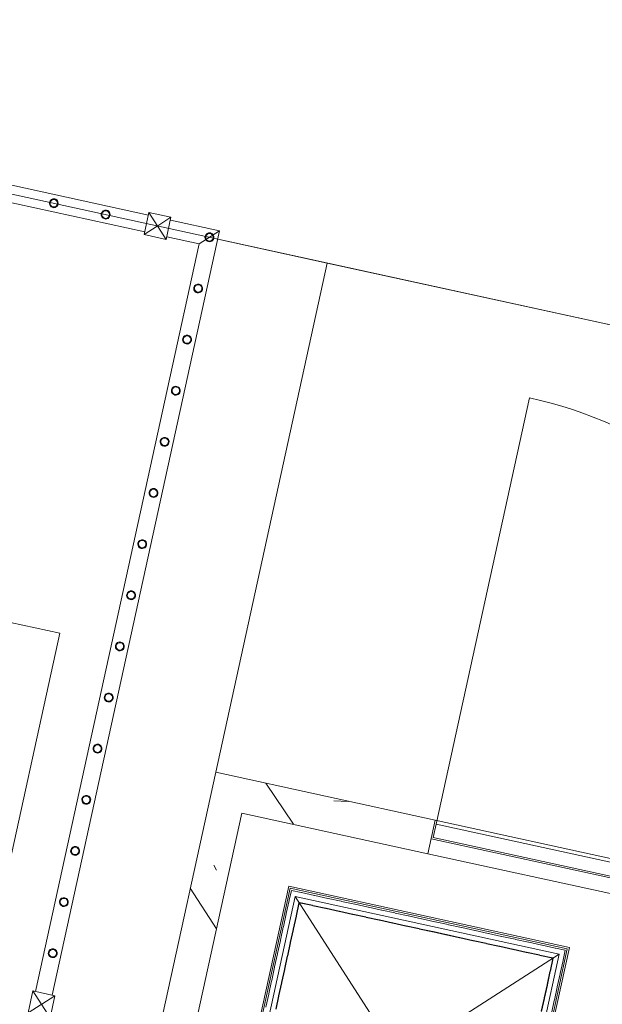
# Model space of a CAD drawing. Header units: metres. Extents: x 233012 to 233264, y 553571 to 554014.
# Tile 312 of 313: x 233254.78 to 233256.49, y 553972.3 to 553975.18. Entities that reach past the tile are written whole.
import ezdxf

# ---------------------------------------------------------------- set-up
doc = ezdxf.new("R2010")
doc.units = ezdxf.units.M
doc.layers.get('0').update_dxf_attribs({"lineweight": 5})
for name, color, linetype, lineweight in [('A-FLORHRM', 252, 'Continuous', 5), ('A-NA23_vloer', 252, 'Continuous', 0), ('A-NL$1B_3D-modellen_algemeen', 252, 'Continuous', 5), ('A-NL$1B_3D-modellen_algemeen-drsn', 252, 'Continuous', 5), ('A-NL23_vloeraanzicht', 252, 'Continuous', 5), ('A-NL34_balustrades', 252, 'Continuous', 5), ('A-NL90_terrein', 252, 'Continuous', 5)]:
    doc.layers.add(name, color=color, linetype=linetype, lineweight=lineweight)

# ---------------------------------------------------------------- blocks, each defined once
blk = doc.blocks.new('NLRS_90_SI_LB_troittoirband 13-15_Struyk Verwo_mie - trottoirband_Struyk Verwo-871937-01_Situatie')
at = {"layer": 'A-NL90_terrein'}
for p, q in [((279.6075394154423, -64.83616016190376), (278.4098791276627, -64.57408033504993)), ((278.3726902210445, -70.47921120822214), (279.6075394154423, -64.83616016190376))]:
    blk.add_line(p, q, dxfattribs=at)
blk = doc.blocks.new('NLRS_61_GM_UN_inkoopstation BSK260_26_Alfen_mie - gen-1294728-01_Situatie')
at = {"layer": 'A-NL$1B_3D-modellen_algemeen-drsn'}
h = blk.add_hatch(dxfattribs=at)
h.set_pattern_fill('FP_2', color=256, style=0, pattern_type=2)
h.set_pattern_definition([(315, (29.322, 302.095), (1.767766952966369, 1.767766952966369), []), (320, (29.322, 302.095), (-0.1569110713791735, -1.792506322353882), [0.1875, -2.062]), (265, (29.322, 302.095), (1.880388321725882, 0.3468833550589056), [0.15, -1.65]), (10.451, (29.309, 301.946), (1.723946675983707, -1.446278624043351), [0.15935, -1.753]), (316.184, (29.822, 302.095), (-0.4137593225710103, -2.668547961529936), [0.28125, -3.094]), (6.636000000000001, (29.788, 301.873), (2.43529291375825, -2.336226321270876), [0.23903, -2.629]), (261.184, (29.822, 302.095), (2.435618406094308, -2.336896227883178), [0.225, -2.475]), (291, (29.697, 301.845), (-1.006261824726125, -1.491689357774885), [0.1875, -2.062]), (236, (29.697, 301.845), (1.812797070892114, -0.6082393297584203), [0.15, -1.65]), (341.451, (29.614, 301.721), (0.8066279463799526, -2.10072971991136), [0.15935, -1.753]), (307.5, (29.322, 302.095), (0.8322346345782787, -0.03039963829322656), [0.01676, -1.613, 0.01676, -1.658, -1.656]), (307.5, (29.322, 302.095), (0.8322346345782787, -0.03039963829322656), [-3.305, 0.01676, -1.639]), (277.5, (29.322, 302.095), (0.9860292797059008, -0.6576738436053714), [0.01676, -0.93824, 0.01676, -1.576, -0.63125]), (277.5, (29.322, 302.095), (0.9860292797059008, -0.6576738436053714), [-2.547, 0.01676, -0.61449]), (237.5, (29.322, 302.653), (-0.05646777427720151, -1.334682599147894), [0.01676, -0.60824, 0.01676, -1.933, -2.588]), (237.5, (29.322, 302.653), (-0.05646777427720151, -1.334682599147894), [-2.575, 0.01676, -2.571]), (227.5, (29.322, 302.903), (0.2498938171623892, -1.457627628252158), [0.01676, -0.7957399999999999, 0.01676, -1.278, -1.837]), (227.5, (29.322, 302.903), (0.2498938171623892, -1.457627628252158), [-2.106999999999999, 0.01676, -1.821])])
h.paths.add_polyline_path([(-1.279999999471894, 1.035000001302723), (-1.179999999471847, 1.035000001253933), (-1.179999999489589, 1.200000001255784), (1.220000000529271, 1.200000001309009), (1.220000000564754, -1.199999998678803), (0.6630000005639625, -1.199999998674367), (0.6630000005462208, -1.299999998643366), (1.320000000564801, -1.299999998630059), (1.320000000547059, 1.300000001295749), (-1.279999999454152, 1.300000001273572)])
h.paths.add_polyline_path([(-1.279999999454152, -1.299999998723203), (-0.6229999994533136, -1.299999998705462), (-0.6229999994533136, -1.199999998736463), (-1.179999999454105, -1.199999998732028), (-1.179999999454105, -0.03499999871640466), (-1.279999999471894, -0.03499999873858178)])
at = {"layer": 'A-NL$1B_3D-modellen_algemeen'}
for p, q in [((0.200000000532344, -1.019999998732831), (0.2000000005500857, -0.1799999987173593)), ((0.2050000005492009, -0.1849999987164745), (0.2050000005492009, -1.01499999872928)), ((1.035000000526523, -1.014999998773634), (1.035000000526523, -0.1849999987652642)), ((1.04000000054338, -0.1799999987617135), (1.04000000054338, -1.019999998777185)), ((0.2250000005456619, -0.204999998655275), (1.015000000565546, -0.9949999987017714)), ((0.2250000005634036, -0.9949999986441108), (1.015000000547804, -0.2049999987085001)), ((0.2250000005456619, -0.204999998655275), (0.2250000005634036, -0.9949999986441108)), ((1.015000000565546, -0.9949999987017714), (1.015000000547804, -0.2049999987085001)), ((0.9995000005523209, -0.660499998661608), (0.9995000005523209, -0.6994999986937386)), ((1.000500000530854, -0.6994999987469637), (1.000500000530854, -0.6604999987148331)), ((1.03000000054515, -0.6604999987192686), (1.030000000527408, -0.6994999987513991)), ((0.9995000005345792, -0.7004999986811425), (0.9995000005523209, -0.7394999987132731)), ((1.000500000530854, -0.7394999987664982), (1.000500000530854, -0.7004999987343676)), ((1.030000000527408, -0.7004999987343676), (1.03000000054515, -0.7394999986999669)), ((0.9995000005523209, -0.740499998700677), (0.9995000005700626, -0.7794999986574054)), ((1.000500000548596, -0.7794999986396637), (1.000500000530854, -0.740499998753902)), ((1.03000000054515, -0.740499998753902), (1.030000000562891, -0.7794999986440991)), ((0.9995000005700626, -0.7804999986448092), (0.9995000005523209, -0.8194999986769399)), ((1.000500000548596, -0.8194999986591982), (1.000500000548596, -0.7804999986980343)), ((1.030000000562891, -0.7804999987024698), (1.03000000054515, -0.8194999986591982)), ((0.2100000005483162, -0.8594999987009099), (0.2100000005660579, -0.8204999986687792)), ((0.2395000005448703, -0.8204999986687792), (0.2395000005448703, -0.8594999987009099)), ((0.240500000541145, -0.8594999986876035), (0.240500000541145, -0.820499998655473)), ((0.9995000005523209, -0.8204999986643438), (0.9995000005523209, -0.859499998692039)), ((1.000500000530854, -0.8594999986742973), (1.000500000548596, -0.8204999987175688)), ((1.03000000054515, -0.8204999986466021), (1.030000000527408, -0.8594999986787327)), ((0.2100000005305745, -0.8994999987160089), (0.2100000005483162, -0.8604999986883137)), ((0.2395000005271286, -0.8604999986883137), (0.2395000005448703, -0.8994999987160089)), ((0.2405000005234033, -0.8994999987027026), (0.240500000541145, -0.860499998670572)), ((0.9995000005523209, -0.8604999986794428), (0.9995000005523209, -0.8994999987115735)), ((1.000500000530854, -0.8994999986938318), (1.000500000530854, -0.8604999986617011)), ((1.03000000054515, -0.8604999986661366), (1.03000000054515, -0.8994999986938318)), ((0.2100000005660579, -0.9394999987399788), (0.2100000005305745, -0.9004999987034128)), ((0.2395000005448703, -0.9004999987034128), (0.2395000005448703, -0.9394999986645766)), ((0.240500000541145, -0.9394999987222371), (0.240500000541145, -0.9004999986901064)), ((0.9995000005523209, -0.9004999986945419), (0.9995000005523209, -0.939499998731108)), ((1.000500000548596, -0.9394999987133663), (1.000500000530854, -0.9004999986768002)), ((1.03000000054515, -0.9004999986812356), (1.03000000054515, -0.9394999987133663)), ((0.2100000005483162, -0.9794999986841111), (0.2100000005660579, -0.9404999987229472)), ((0.2395000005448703, -0.9404999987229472), (0.2395000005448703, -0.9794999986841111)), ((0.240500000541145, -0.9794999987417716), (0.240500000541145, -0.940499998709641)), ((0.9995000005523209, -0.9404999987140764), (0.9995000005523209, -0.9794999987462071)), ((1.000500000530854, -0.9794999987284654), (1.000500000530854, -0.9404999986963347)), ((1.03000000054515, -0.9404999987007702), (1.030000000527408, -0.9794999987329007)), ((0.2100000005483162, -1.00999999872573), (0.2100000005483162, -0.9804999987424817)), ((0.2250000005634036, -0.9949999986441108), (1.015000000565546, -0.9949999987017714)), ((0.2795000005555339, -0.9794999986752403), (0.240500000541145, -0.9794999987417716)), ((0.240500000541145, -0.98049999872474), (0.2795000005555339, -0.9804999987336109)), ((0.3195000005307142, -0.9794999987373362), (0.2805000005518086, -0.9794999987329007)), ((0.2805000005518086, -0.9804999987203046), (0.3195000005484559, -0.98049999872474)), ((0.3595000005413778, -0.9794999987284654), (0.3205000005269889, -0.9794999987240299)), ((0.3205000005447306, -0.9804999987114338), (0.3595000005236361, -0.9804999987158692)), ((0.3995000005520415, -0.9794999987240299), (0.3605000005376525, -0.979499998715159)), ((0.3605000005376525, -0.9804999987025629), (0.3995000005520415, -0.9804999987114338)), ((0.4395000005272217, -0.979499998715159), (0.4005000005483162, -0.9794999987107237)), ((0.4005000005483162, -0.9804999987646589), (0.4395000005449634, -0.9804999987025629)), ((0.4795000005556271, -0.9794999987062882), (0.4405000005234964, -0.9794999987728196)), ((0.4405000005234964, -0.980499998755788), (0.4795000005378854, -0.9804999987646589)), ((0.5195000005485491, -0.9794999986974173), (0.4805000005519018, -0.9794999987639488)), ((0.4805000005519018, -0.9804999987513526), (0.5195000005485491, -0.980499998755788)), ((0.5595000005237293, -0.9794999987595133), (0.5205000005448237, -0.9794999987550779)), ((0.5205000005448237, -0.9804999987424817), (0.5595000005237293, -0.9804999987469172)), ((0.5995000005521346, -0.9794999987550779), (0.560500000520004, -0.9794999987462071)), ((0.560500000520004, -0.9804999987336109), (0.5995000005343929, -0.9804999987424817)), ((0.6395000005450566, -0.9794999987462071), (0.6005000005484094, -0.9794999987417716)), ((0.6005000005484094, -0.9804999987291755), (0.6395000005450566, -0.9804999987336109)), ((0.6795000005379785, -0.9794999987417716), (0.6405000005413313, -0.9794999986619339)), ((0.640500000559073, -0.9804999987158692), (0.6795000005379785, -0.98049999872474)), ((0.7195000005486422, -0.9794999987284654), (0.6805000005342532, -0.9794999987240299)), ((0.6805000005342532, -0.9804999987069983), (0.7195000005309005, -0.980499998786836)), ((0.7595000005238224, -0.9794999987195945), (0.7205000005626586, -0.979499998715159)), ((0.7205000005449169, -0.9804999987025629), (0.7595000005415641, -0.9804999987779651)), ((0.7995000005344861, -0.9794999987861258), (0.7605000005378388, -0.9794999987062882)), ((0.7605000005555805, -0.9804999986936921), (0.7995000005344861, -0.9804999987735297)), ((0.8395000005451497, -0.9794999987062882), (0.8005000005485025, -0.9794999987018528)), ((0.8005000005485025, -0.9804999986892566), (0.8395000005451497, -0.9804999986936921)), ((0.8795000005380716, -0.9794999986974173), (0.8405000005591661, -0.979499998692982)), ((0.8405000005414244, -0.9804999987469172), (0.8795000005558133, -0.9804999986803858)), ((0.9195000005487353, -0.9794999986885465), (0.8805000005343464, -0.9794999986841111)), ((0.8805000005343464, -0.9804999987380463), (0.9195000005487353, -0.9804999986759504)), ((0.9595000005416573, -0.9794999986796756), (0.92050000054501, -0.9794999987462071)), ((0.92050000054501, -0.9804999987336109), (0.9595000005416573, -0.9804999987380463)), ((0.9995000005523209, -0.9794999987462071), (0.9605000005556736, -0.9794999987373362)), ((0.9605000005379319, -0.98049999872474), (0.9995000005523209, -0.9804999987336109)), ((1.03000000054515, -0.9804999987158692), (1.03000000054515, -1.009999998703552)), ((1.04000000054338, -1.019999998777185), (0.200000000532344, -1.019999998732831)), ((0.2050000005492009, -1.01499999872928), (1.035000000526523, -1.014999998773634)), ((0.2395000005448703, -1.00999999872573), (0.2100000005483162, -1.00999999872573)), ((0.2795000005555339, -1.009999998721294), (0.2405000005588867, -1.009999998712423)), ((0.3195000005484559, -1.009999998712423), (0.2805000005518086, -1.009999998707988)), ((0.3595000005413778, -1.009999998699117), (0.3205000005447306, -1.009999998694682)), ((0.3995000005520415, -1.009999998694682), (0.3605000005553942, -1.009999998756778)), ((0.4395000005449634, -1.009999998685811), (0.4005000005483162, -1.009999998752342)), ((0.4795000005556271, -1.009999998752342), (0.4405000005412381, -1.009999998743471)), ((0.5195000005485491, -1.009999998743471), (0.4805000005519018, -1.009999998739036)), ((0.559500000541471, -1.0099999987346), (0.5205000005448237, -1.009999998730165)), ((0.5995000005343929, -1.00999999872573), (0.5605000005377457, -1.009999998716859)), ((0.6395000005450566, -1.009999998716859), (0.6005000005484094, -1.00999999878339)), ((0.6795000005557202, -1.009999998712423), (0.640500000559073, -1.009999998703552)), ((0.7195000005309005, -1.009999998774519), (0.6805000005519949, -1.009999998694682)), ((0.7595000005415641, -1.009999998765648), (0.7205000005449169, -1.009999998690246)), ((0.7995000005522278, -1.009999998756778), (0.7605000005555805, -1.00999999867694)), ((0.8395000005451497, -1.00999999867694), (0.8005000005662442, -1.009999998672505)), ((0.8795000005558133, -1.009999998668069), (0.8405000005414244, -1.0099999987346)), ((0.919500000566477, -1.009999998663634), (0.8805000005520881, -1.00999999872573)), ((0.9595000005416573, -1.00999999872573), (0.92050000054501, -1.009999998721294)), ((0.9995000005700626, -1.009999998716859), (0.9605000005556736, -1.009999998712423)), ((1.03000000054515, -1.009999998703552), (1.000500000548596, -1.009999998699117)), ((-0.6229999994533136, -1.199999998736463), (0.6630000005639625, -1.199999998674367)), ((0.6630000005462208, -1.244999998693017), (-0.6229999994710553, -1.244999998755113)), ((0.6580000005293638, -1.289999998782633), (0.6580000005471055, -2.56599999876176)), ((0.6630000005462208, -1.299999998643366), (-0.6229999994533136, -1.299999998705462))]:
    blk.add_line(p, q, dxfattribs=at)
blk.add_arc((0.6580000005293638, -1.289999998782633), 1.275999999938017, 179.9999999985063, 269.9999999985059, dxfattribs=at)
at = {"layer": 'A-NL$1B_3D-modellen_algemeen-drsn'}
for p, q in [((1.320000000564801, -1.299999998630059), (1.320000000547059, 1.300000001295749)), ((1.220000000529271, 1.200000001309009), (1.220000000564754, -1.199999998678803)), ((1.220000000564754, -1.199999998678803), (0.6630000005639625, -1.199999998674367)), ((0.6630000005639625, -1.199999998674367), (0.6630000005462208, -1.299999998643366)), ((0.6580000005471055, -1.249999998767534), (-0.6179999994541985, -1.249999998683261)), ((0.6580000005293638, -1.289999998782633), (0.6580000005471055, -1.249999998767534)), ((-0.6179999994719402, -1.28999999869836), (0.6580000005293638, -1.289999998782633)), ((0.6630000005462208, -1.299999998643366), (1.320000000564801, -1.299999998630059))]:
    blk.add_line(p, q, dxfattribs=at)
blk = doc.blocks.new('Railing - Atlas 180 type L_Heras_h 1840-1298079-01_Situatie')
at = {"layer": 'A-NL34_balustrades'}
for p, q in [((-0.03299999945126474, -0.03299999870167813), (-0.03299999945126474, 0.03300000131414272)), ((-0.0009999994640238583, 0.001000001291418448), (-0.03299999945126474, 0.03300000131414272)), ((-0.03299999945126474, 0.03300000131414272), (0.03300000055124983, 0.03300000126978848)), ((-0.03299999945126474, 0.03300000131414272), (-0.03299999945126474, -0.03299999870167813)), ((0.03300000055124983, 0.03300000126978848), (-0.03299999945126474, 0.03300000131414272)), ((0.03300000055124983, 0.03300000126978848), (0.001000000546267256, 0.001000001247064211)), ((0.03300000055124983, 0.03300000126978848), (0.03300000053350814, -0.03299999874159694)), ((0.03300000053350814, -0.03299999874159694), (0.03300000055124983, 0.03300000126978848)), ((-0.0009999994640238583, 0.001000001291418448), (-0.0009999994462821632, -0.0009999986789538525)), ((0.001000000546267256, 0.001000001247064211), (-0.0009999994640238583, 0.001000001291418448)), ((0.001000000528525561, -0.0009999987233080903), (0.001000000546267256, 0.001000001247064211)), ((-0.03299999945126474, -0.03299999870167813), (-0.0009999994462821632, -0.0009999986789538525)), ((-0.0009999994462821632, -0.0009999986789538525), (0.001000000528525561, -0.0009999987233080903)), ((0.03300000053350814, -0.03299999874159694), (0.001000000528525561, -0.0009999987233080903)), ((0.03300000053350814, -0.03299999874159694), (-0.03299999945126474, -0.03299999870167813)), ((-0.03299999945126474, -0.03299999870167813), (0.03300000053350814, -0.03299999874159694))]:
    blk.add_line(p, q, dxfattribs=at)
blk = doc.blocks.new('Railing - geen veiligheidsdop_gen-1303441-01_Situatie')
at = {"layer": 'A-FLORHRM'}
blk.add_arc((5.32250851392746e-10, 1.321756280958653e-09), 0.01300000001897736, 359.9999998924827, 179.9999999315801, dxfattribs=at)
for major_axis, ratio, start_param, end_param in [((-0.003470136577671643, 0.01252829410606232), 0.9999999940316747, 1.300586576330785, 4.442179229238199), ((0.008246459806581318, 0.007279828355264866), 0.9999999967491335, 5.559964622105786, 8.701557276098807), ((0.001460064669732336, 0.01090266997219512), 0.9999999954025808, 1.703922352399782, 4.845515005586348)]:
    blk.add_ellipse((5.32250851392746e-10, 1.321756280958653e-09), major_axis=major_axis, ratio=ratio, start_param=start_param, end_param=end_param, dxfattribs=at)
blk = doc.blocks.new('Railing - Railing-964617-01_Situatie')
at = {"layer": 'A-NL34_balustrades'}
for p, q in [((277.5031012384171, -63.09594578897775), (279.8666286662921, -63.61314825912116)), ((277.4924128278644, -63.14479000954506), (279.8559402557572, -63.66199247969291)), ((279.9311030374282, -63.62725696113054), (280.0750380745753, -63.65875376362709)), ((280.0750380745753, -63.65875376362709), (279.5857493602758, -65.89472006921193)), ((279.9204146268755, -63.67610118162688), (280.0155054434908, -63.69690957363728)), ((280.0155054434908, -63.69690957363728), (280.0750380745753, -63.65875376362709)), ((280.0155054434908, -63.69690957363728), (279.536905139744, -65.8840316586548))]:
    blk.add_line(p, q, dxfattribs=at)
for name, p, rotation in [('Railing - geen veiligheidsdop_gen-1303441-01_Situatie', (279.5900214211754, -63.57821082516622), 257.6567290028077), ('Railing - geen veiligheidsdop_gen-1303441-01_Situatie', (279.7417715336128, -63.61141777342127), 257.6567290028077), ('Railing - Atlas 180 type L_Heras_h 1840-1298079-01_Situatie', (279.8935216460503, -63.64462472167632), 257.6567290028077), ('Railing - geen veiligheidsdop_gen-1303441-01_Situatie', (280.0452717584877, -63.67783166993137), 167.6567290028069), ('Railing - geen veiligheidsdop_gen-1303441-01_Situatie', (280.0452717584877, -63.67783166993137), 257.6567290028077), ('Railing - geen veiligheidsdop_gen-1303441-01_Situatie', (280.0125385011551, -63.82741709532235), 167.6567290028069), ('Railing - geen veiligheidsdop_gen-1303441-01_Situatie', (279.9798052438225, -63.97700252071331), 167.6567290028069), ('Railing - geen veiligheidsdop_gen-1303441-01_Situatie', (279.9470719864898, -64.12658794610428), 167.6567290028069), ('Railing - geen veiligheidsdop_gen-1303441-01_Situatie', (279.9143387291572, -64.27617337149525), 167.6567290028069), ('Railing - geen veiligheidsdop_gen-1303441-01_Situatie', (279.8816054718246, -64.42575879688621), 167.6567290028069), ('Railing - geen veiligheidsdop_gen-1303441-01_Situatie', (279.848872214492, -64.57534422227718), 167.6567290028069), ('Railing - geen veiligheidsdop_gen-1303441-01_Situatie', (279.8161389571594, -64.72492964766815), 167.6567290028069), ('Railing - geen veiligheidsdop_gen-1303441-01_Situatie', (279.7834056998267, -64.87451507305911), 167.6567290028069), ('Railing - geen veiligheidsdop_gen-1303441-01_Situatie', (279.7506724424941, -65.02410049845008), 167.6567290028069), ('Railing - geen veiligheidsdop_gen-1303441-01_Situatie', (279.7179391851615, -65.17368592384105), 167.6567290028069), ('Railing - geen veiligheidsdop_gen-1303441-01_Situatie', (279.6852059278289, -65.32327134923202), 167.6567290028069), ('Railing - geen veiligheidsdop_gen-1303441-01_Situatie', (279.6524726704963, -65.47285677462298), 167.6567290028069), ('Railing - geen veiligheidsdop_gen-1303441-01_Situatie', (279.6197394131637, -65.62244220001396), 167.6567290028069), ('Railing - geen veiligheidsdop_gen-1303441-01_Situatie', (279.587006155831, -65.77202762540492), 167.6567290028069), ('Railing - Atlas 180 type L_Heras_h 1840-1298079-01_Situatie', (279.5542728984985, -65.9216130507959), 167.6567290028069)]:
    blk.add_blockref(name, p, dxfattribs=dict(rotation=rotation))

msp = doc.modelspace()

# ---------------------------------------------------------------- linework, layer by layer
at = {"layer": 'A-NA23_vloer', "flags": 128}
msp.add_lwpolyline([(233189.7303857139, 553676.5114608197), (233188.6615428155, 553671.6270391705), (233028.9605026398, 553706.5738612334), (233096.3337618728, 554014.4585125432), (233264.2581910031, 553977.7123512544), (233263.9339199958, 553967.3248096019), (233258.9347742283, 553967.4301979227), (233259.1309999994, 553973.7159999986), (233100.1493448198, 554008.5052535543), (233034.9137647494, 553710.38944245), (233189.7303838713, 553676.511461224)], dxfattribs=at)
at = {"layer": 'A-NL23_vloeraanzicht'}
for p, q in [((233255.6816079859, 553974.4708152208), (233255.3616931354, 553974.5408207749)), ((233255.6816079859, 553974.4708152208), (233255.3556121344, 553972.9810695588)), ((233259.1309999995, 553973.7159999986), (233255.6816079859, 553974.4708152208))]:
    msp.add_line(p, q, dxfattribs=at)

# ---------------------------------------------------------------- block references
at = {"layer": 'A-NL$1B_3D-modellen_algemeen', "rotation": 167.6567290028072}
msp.add_blockref('NLRS_61_GM_UN_inkoopstation BSK260_26_Alfen_mie - gen-1294728-01_Situatie', (233256.3672008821, 553971.4289457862), dxfattribs=at)
at = {"layer": 'A-NL34_balustrades', "lineweight": 9}
msp.add_blockref('Railing - Railing-964617-01_Situatie', (232975.2919999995, 554038.2239999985), dxfattribs=at)
at = {"layer": 'A-NL90_terrein'}
msp.add_blockref('NLRS_90_SI_LB_troittoirband 13-15_Struyk Verwo_mie - trottoirband_Struyk Verwo-871937-01_Situatie', (232975.2919999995, 554038.2239999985), dxfattribs=at)

doc.saveas('drawing.dxf')
